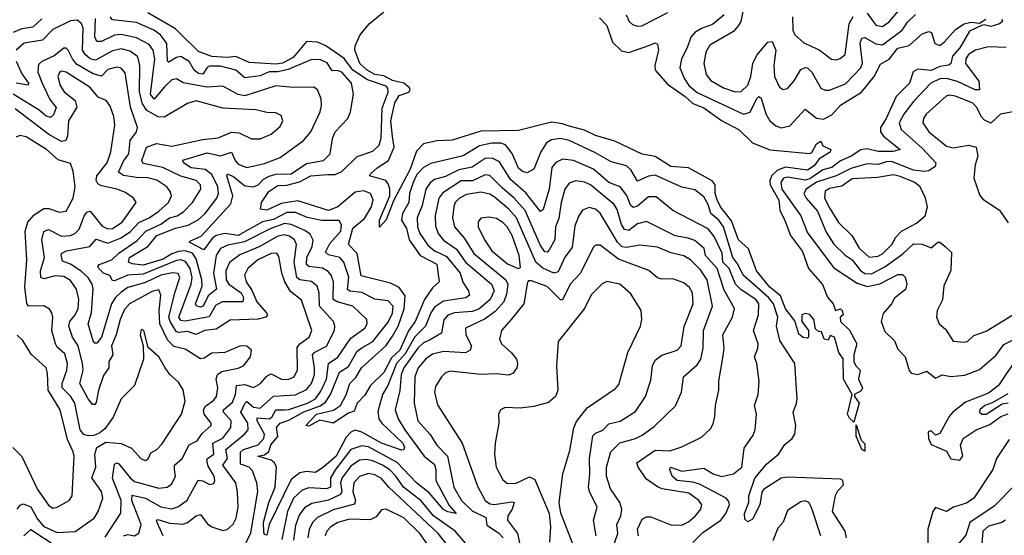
# Model space of a CAD drawing. Extents: x 1552033 to 1694788, y 811965 to 917215.
# Tile 525 of 632: x 1656295 to 1660757, y 895087 to 897423. Entities that reach past the tile are written whole.
import ezdxf

# ---------------------------------------------------------------- set-up
doc = ezdxf.new("R2010")
doc.units = 0

msp = doc.modelspace()

# ---------------------------------------------------------------- linework, layer by layer
at = {"layer": '0CON20XD'}
for points in [[(1660042.2, 895075), (1660035.2, 895105), (1659977.8, 895195), (1659992.5, 895267.5), (1660002.3, 895287.7), (1660028.1, 895315), (1660025.4, 895335), (1660015, 895341.8), (1659775, 895349.5), (1659745.6, 895345), (1659665.4, 895295), (1659657.6, 895282.4), (1659648.9, 895225), (1659615, 895160), (1659595, 895147.1), (1659580.4, 895160.4), (1659579.1, 895185), (1659599.2, 895235), (1659598.8, 895265), (1659626.2, 895345), (1659680, 895409.9), (1659733.2, 895455), (1659762.1, 895497.9), (1659795, 895525.9), (1659807.8, 895545), (1659811.9, 895585), (1659800.7, 895645), (1659815.3, 895684.7), (1659818.8, 895705), (1659807.7, 895865), (1659739.9, 895969.9), (1659724.5, 896035), (1659730.7, 896075), (1659710.9, 896135), (1659688.6, 896165), (1659573.7, 896265), (1659549.1, 896315), (1659526.8, 896345), (1659484.6, 896485), (1659463.4, 896515), (1659427.5, 896545), (1659415.4, 896585), (1659395, 896620.3), (1659355, 896651.8), (1659295, 896663.6), (1659175, 896718.9), (1659145, 896714.8), (1659095, 896691.1), (1659065, 896743.2), (1659045, 896761.2), (1658975, 896778.6), (1658901.3, 896821.3), (1658785, 896876), (1658745, 896884.3), (1658705, 896878.2), (1658682.9, 896865), (1658656.3, 896825), (1658625, 896745.6), (1658595, 896728.9), (1658573.5, 896735), (1658555, 896750.8), (1658526.3, 896816.3), (1658496.4, 896856.4), (1658475, 896863.5), (1658435, 896863.7), (1658378.8, 896851.2), (1658305, 896806.3), (1658157.9, 896772.1), (1658125, 896753.7), (1658095, 896721.1), (1658078, 896685), (1658061.9, 896635), (1658057.7, 896595), (1658030.2, 896545), (1658025.2, 896515), (1658047.2, 896477.2), (1658060.4, 896425), (1658109.8, 896355), (1658184.7, 896314.7), (1658195.3, 896235), (1658165, 896208.4), (1658129.9, 896155), (1658087.8, 896055), (1658056.2, 896013.8), (1658017, 895925), (1657979.2, 895890.8), (1657945.5, 895825), (1657884.3, 895765.7), (1657858.8, 895721.2), (1657824.6, 895685), (1657811.2, 895648.8), (1657785, 895640.5), (1657715, 895595.6), (1657655, 895607.9), (1657605, 895580.8), (1657592, 895585), (1657640, 895635), (1657716.8, 895653.2), (1657749.1, 895675), (1657775, 895723.8), (1657790.8, 895775), (1657817.8, 895802.2), (1657844.2, 895845), (1657954.7, 895945), (1657985, 895989.7), (1658010.3, 896035), (1658037.5, 896112.5), (1658041.7, 896171.7), (1658015, 896208.9), (1657975, 896228.9), (1657842.6, 896262.6), (1657825, 896364), (1657785.2, 896405), (1657805, 896478.7), (1657858.2, 896521.8), (1657889.6, 896575), (1657896.8, 896606.8), (1657885, 896635.3), (1657855, 896647.5), (1657815, 896641.8), (1657736.9, 896575), (1657695, 896558.8), (1657555, 896602.1), (1657480.2, 896589.8), (1657415, 896560), (1657386, 896565), (1657390, 896595), (1657423.3, 896645), (1657465, 896671.4), (1657505, 896672.7), (1657562.2, 896687.8), (1657615, 896716.2), (1657691.5, 896721.5), (1657725, 896721.7), (1657755, 896734.8), (1657825, 896803.5), (1657895, 896827.4), (1657923.3, 896855), (1657933, 896887), (1657937.2, 897022.8), (1657964.1, 897095), (1657962.8, 897112.8), (1657955, 897121.9), (1657870.6, 897150.6), (1657804.6, 897194.6), (1657765, 897246.5), (1657682.4, 897305), (1657645, 897321.5), (1657595, 897324.4), (1657535, 897251.5), (1657486.1, 897226.1), (1657455, 897222.1), (1657335, 897229.7), (1657275, 897256.3), (1657235, 897251.5), (1657165, 897256.6), (1657105, 897279.5), (1657025, 897356.8), (1657001, 897381), (1656875, 897453.9)], [(1658921.9, 897431.9), (1658955, 897397.3), (1658981.5, 897321.5), (1659022, 897282), (1659055.3, 897274.7), (1659145.6, 897305.6), (1659175, 897317.5), (1659185, 897312.5), (1659189.4, 897285), (1659173.4, 897215), (1659175.2, 897195), (1659230.9, 897130.9), (1659310.4, 897075), (1659345, 897043.2), (1659395, 897023.6), (1659475, 896966.4), (1659555, 896924.7), (1659615.8, 896865.8), (1659695, 896833.8), (1659875, 896817.1), (1659885, 896820.8), (1659905, 896860.9), (1659925, 896872.5), (1659935, 896851.9), (1659970, 896835), (1659967.4, 896822.6), (1659917.7, 896792.3), (1659895, 896760.9), (1659865, 896742), (1659765, 896755.2), (1659728.3, 896741.7), (1659702.6, 896717.4), (1659693.8, 896695), (1659695.6, 896675), (1659735.1, 896605), (1659740.1, 896560.1), (1659762.5, 896512.5), (1659788.4, 896445), (1659842.2, 896372.2), (1659869.3, 896295), (1659932.5, 896222.5), (1659955.5, 896165.5), (1659982, 896135), (1659992.5, 896105), (1660015, 896112.5), (1660022.5, 896105), (1660026.7, 896085), (1660012.5, 896075), (1660013.8, 896055), (1660056, 896016), (1660088, 895955), (1660074.5, 895905), (1660074.7, 895875), (1660084, 895854), (1660104, 895835), (1660096.7, 895795), (1660113.8, 895755), (1660108.3, 895741.7), (1660078.6, 895725), (1660078.6, 895715), (1660098.9, 895685), (1660075, 895600), (1660055, 895617.1), (1660046.8, 895635), (1660066.7, 895725), (1660027.7, 895795), (1660025.9, 895885.9), (1660006.5, 895915), (1659987.1, 895985), (1659967.5, 895992.5), (1659958.3, 895971.7), (1659940, 895975), (1659928.3, 896008.3), (1659915, 896010), (1659901.7, 896021.7), (1659893.8, 896065), (1659875, 896087.5), (1659855, 896092.5), (1659840, 896085), (1659840, 896055), (1659870, 896015), (1659870, 895985), (1659865, 895980), (1659845, 895983.3), (1659825, 895997.5), (1659808, 896058), (1659765, 896113.5), (1659741.9, 896171.9), (1659695, 896211.8), (1659633.2, 896285), (1659597.1, 896385), (1659552.7, 896425), (1659521.3, 896511.3), (1659471.2, 896575), (1659455, 896606.5), (1659446.7, 896635), (1659446.8, 896675), (1659433.3, 896693.3), (1659325, 896752.3), (1659245, 896758.3), (1659175, 896803.5), (1659115, 896814.1), (1658992.1, 896872.1), (1658905, 896898.3), (1658855, 896922.6), (1658785, 896941.1), (1658755, 896951.9), (1658705, 896958.3), (1658555, 896920.4), (1658385, 896918.5), (1658255, 896877.2), (1658185, 896874.7), (1658125, 896860.9), (1658092.6, 896827.4), (1658065, 896746.2), (1657988.3, 896601.7), (1657955, 896515.7), (1657925, 896482.5), (1657926.1, 896515), (1657971.6, 896625), (1657971.9, 896655), (1657966.8, 896676.8), (1657954.2, 896694.2), (1657880.8, 896715), (1657884.2, 896725), (1657915, 896752.2), (1657966.9, 896785), (1657991.3, 896845), (1657983.8, 896893.8), (1657977.3, 896965), (1657995, 897047.1), (1658015, 897078.9), (1658059.1, 897095), (1658064.2, 897105), (1658060.7, 897115), (1658035, 897136.1), (1657985, 897148), (1657945, 897168.3), (1657904.1, 897175), (1657869.4, 897195), (1657835.7, 897225), (1657813.6, 897285), (1657815.7, 897305), (1657837.8, 897355), (1657878.9, 897405), (1657945, 897458.2)], [(1659042.5, 897445), (1659056.2, 897415), (1659071.9, 897401.9), (1659095, 897393.2), (1659114.7, 897395.3), (1659232.1, 897455)], [(1659488, 897445), (1659435, 897400.7), (1659385, 897383.9), (1659354.2, 897365), (1659336.3, 897343.7), (1659319.7, 897295), (1659293.5, 897245), (1659287.1, 897205), (1659306.9, 897155), (1659326.9, 897125), (1659365, 897093.1), (1659575, 896995.2), (1659605.2, 897004.8), (1659635, 897066.4), (1659645, 897074.4), (1659655, 897067.1), (1659676.7, 896996.7), (1659695, 896964.4), (1659721.9, 896941.9), (1659745, 896932.9), (1659785, 896942.9), (1659855, 897017.5), (1659905, 896976.9), (1659937.3, 896972.7), (1659975, 896992.5), (1660015, 897036.4), (1660110, 897095), (1660167.3, 897165), (1660195, 897221.2), (1660235, 897244.1), (1660275, 897294.3), (1660325, 897306), (1660385, 897359.1), (1660415, 897369.4), (1660427.1, 897365), (1660442.5, 897315), (1660465, 897306.9), (1660485, 897320.6), (1660535, 897378.5), (1660575, 897404.5), (1660605, 897412.5), (1660645, 897407.8), (1660672.5, 897425)], [(1659574.8, 897475), (1659562.5, 897415), (1659551.5, 897395), (1659529.9, 897370.1), (1659422.4, 897307.6), (1659403.9, 897276.1), (1659395.2, 897225.2), (1659405.7, 897175), (1659427.4, 897147.4), (1659485, 897114), (1659536.9, 897096.9), (1659565, 897097.4), (1659595, 897126.9), (1659608.1, 897165), (1659616.7, 897225), (1659635, 897262.4), (1659685, 897321.8), (1659704.5, 897324.5), (1659721.1, 897285), (1659712.6, 897217.4), (1659715.6, 897165.6), (1659738.1, 897118.1), (1659755, 897107.5), (1659775, 897111.1), (1659805, 897146.2), (1659835, 897197.7), (1659855, 897207.1), (1659865, 897204.6), (1659885, 897184.6), (1659925, 897112.7), (1659945, 897103.8), (1659965, 897103.8), (1660037, 897133), (1660107.1, 897205), (1660113.9, 897226.1), (1660103.2, 897316.8), (1660111, 897339), (1660125, 897342.4), (1660175, 897313), (1660205, 897309.8), (1660293.7, 897375), (1660318, 897412), (1660355, 897446.4)], [(1660135, 897453.1), (1660175, 897398.8), (1660205, 897392.3), (1660235, 897412.7), (1660287.8, 897475)], [(1656395, 897426.6), (1656355, 897389.8), (1656305, 897381.1), (1656265.5, 897364.5)], [(1656945.9, 895085), (1656918.6, 895145), (1656915.6, 895155), (1656921.3, 895158.7), (1656975, 895142.3), (1657035, 895137.5), (1657055, 895144.8), (1657095, 895175.3), (1657115, 895180.8), (1657145, 895139.5), (1657165, 895125.4), (1657215, 895108.5), (1657235, 895113.3), (1657262.3, 895137.7), (1657275.7, 895164.3), (1657285.2, 895214.8), (1657281.8, 895281.8), (1657274.7, 895325), (1657214.8, 895405), (1657237.2, 895435), (1657229.3, 895475), (1657314.2, 895545), (1657330.5, 895565), (1657329.5, 895595), (1657296.7, 895645), (1657315, 895683.6), (1657325, 895692.5), (1657355, 895668.1), (1657385, 895663.1), (1657445, 895717.9), (1657545, 895723.2), (1657595, 895747), (1657617.6, 895775), (1657630.2, 895815), (1657631.3, 895845), (1657621.3, 895905), (1657632.8, 895917.2), (1657685.9, 895944.1), (1657721.2, 896015), (1657723.3, 896035), (1657716.6, 896055), (1657653.8, 896125), (1657652.3, 896185), (1657643.3, 896215), (1657616.7, 896236.7), (1657565, 896243.8), (1657550.7, 896255), (1657538.9, 896325), (1657549.3, 896405), (1657540.2, 896425), (1657518.2, 896441.8), (1657495, 896447.9), (1657465, 896442.9), (1657383.3, 896395), (1657292.4, 896357.6), (1657245, 896323.2), (1657229.5, 896285), (1657230.7, 896245), (1657243.1, 896225), (1657298.1, 896185), (1657308.8, 896165), (1657305.8, 896144.2), (1657211.8, 896145), (1657182.4, 896127.6), (1657153.9, 896076.1), (1657045, 896056.9), (1657025, 896060.7), (1657016.9, 896075), (1657072, 896225), (1657076.2, 896255), (1657067.7, 896295), (1657046.9, 896326.9), (1657025, 896334.4), (1657005, 896332.3), (1656855, 896270.4), (1656785, 896264.9), (1656725, 896240), (1656715, 896240.8), (1656703.7, 896263.7), (1656674.7, 896275), (1656653.2, 896295), (1656649.2, 896305), (1656655.8, 896314.2), (1656685, 896323.8), (1656714, 896336), (1656744.2, 896365.8), (1656827, 896423), (1656866.1, 896465), (1656935, 896496.2), (1656973.6, 896525), (1657008.5, 896535), (1657038, 896552), (1657077.8, 896595), (1657115.2, 896654.8), (1657114.7, 896675), (1657094.5, 896694.5), (1657025, 896713.7), (1656943.2, 896753.2), (1656855, 896770.8), (1656848.9, 896785), (1656870, 896845), (1656915, 896862.3), (1656985, 896850.4), (1657125, 896880.2), (1657195, 896888.4), (1657255, 896913.7), (1657290, 896910), (1657345, 896883.6), (1657385, 896882.9), (1657435, 896904.6), (1657475, 896938.6), (1657487.3, 896965), (1657479.3, 896989.3), (1657455, 897000.8), (1657415, 897001.9), (1657365, 897014.6), (1657215, 897021.8), (1657095, 897055.2), (1657055, 897043.1), (1656949, 896981), (1656922.2, 896982.2), (1656871.5, 897011.5), (1656852, 897042), (1656837.7, 897095), (1656839.4, 897215), (1656829.7, 897255), (1656795, 897280.4), (1656755, 897290.5), (1656715, 897281.8), (1656645, 897242.9), (1656635, 897239.8), (1656615, 897245.9), (1656591.3, 897265), (1656579.7, 897285), (1656582.1, 897385), (1656575, 897405.4), (1656555, 897421.2), (1656525, 897417.6), (1656445, 897378), (1656399.1, 897330.9), (1656315, 897316), (1656278.3, 897285)], [(1657307, 895025), (1657342.2, 895097.8), (1657373.4, 895285), (1657369.8, 895325), (1657349.4, 895379.4), (1657334.8, 895394.8), (1657295, 895408.9), (1657296.3, 895463.7), (1657309.1, 895475), (1657375, 895496), (1657400.6, 895525), (1657404.2, 895545), (1657371.1, 895605), (1657371.6, 895618.4), (1657425, 895615.1), (1657437.3, 895622.7), (1657455, 895655.8), (1657495, 895655.8), (1657515, 895656.1), (1657599.7, 895685), (1657634.9, 895705.1), (1657659.5, 895740.5), (1657684.9, 895795), (1657694.4, 895865.6), (1657736.5, 895893.5), (1657795, 895979.5), (1657859.3, 896025), (1657870, 896045), (1657867.8, 896065), (1657805, 896125.6), (1657733.3, 896145), (1657715.8, 896155), (1657717.2, 896235), (1657706.7, 896265), (1657692.7, 896282.7), (1657666.9, 896296.9), (1657605.2, 896305.2), (1657595, 896313.8), (1657596.7, 896345), (1657619.8, 896395), (1657624.4, 896424.4), (1657611.3, 896451.3), (1657587.8, 896467.8), (1657525, 896494.6), (1657495, 896499.1), (1657430.5, 896475), (1657313.7, 896416.3), (1657238.3, 896401.7), (1657205, 896386.5), (1657185.8, 896354.2), (1657173, 896275), (1657187.3, 896202.7), (1657148.6, 896171.4), (1657126.5, 896125), (1657115, 896121.2), (1657096.7, 896125), (1657092.1, 896135), (1657121.4, 896215), (1657120.8, 896245), (1657095, 896339.7), (1657078.2, 896365), (1657045, 896376.3), (1657015, 896372.2), (1656985, 896362.4), (1656945, 896338.5), (1656855, 896311.4), (1656805, 896317.3), (1656787.9, 896325), (1656792.1, 896345), (1656875, 896395.2), (1656916.3, 896445), (1657001.7, 896478.3), (1657058.4, 896491.6), (1657104.4, 896515.6), (1657135, 896544.7), (1657188.7, 896615), (1657195.9, 896635), (1657193.3, 896665), (1657165, 896721.6), (1657135, 896743.8), (1657071.9, 896751.9), (1657037.5, 896775), (1657033.9, 896786.1), (1657145, 896819.5), (1657205, 896806.7), (1657255, 896822.3), (1657271, 896785), (1657285, 896768.2), (1657325, 896753.7), (1657405, 896771.2), (1657475, 896798.4), (1657581.5, 896875), (1657615, 896914.5), (1657655.9, 897005), (1657662.7, 897035), (1657661.2, 897065), (1657645, 897105.8), (1657627.4, 897117.4), (1657535, 897115.8), (1657455, 897122.7), (1657315, 897078), (1657284.6, 897084.6), (1657215, 897121.2), (1657145, 897117.8), (1657036.3, 897136.3), (1657005, 897154.5), (1656985, 897150), (1656950.5, 897119.5), (1656905, 897063.3), (1656888.3, 897085), (1656907.6, 897245), (1656900, 897285), (1656881, 897311), (1656825, 897341.5), (1656755, 897356), (1656725, 897352.3), (1656665, 897324.8), (1656645, 897324.7), (1656636.1, 897346.1), (1656638.6, 897428.6)], [(1659529.4, 895365), (1659567.9, 895395), (1659578.6, 895481.4), (1659619.4, 895540.6), (1659628.1, 895565), (1659633.3, 895635), (1659625.5, 895675), (1659640.9, 895725), (1659645.5, 895785), (1659635.5, 895865), (1659625.4, 895895), (1659640.4, 895935), (1659640.9, 895955), (1659620.4, 896015), (1659643.6, 896085), (1659644.1, 896135), (1659630.4, 896155), (1659565, 896199.3), (1659538, 896225), (1659510.1, 896295), (1659481.5, 896325), (1659477.6, 896365), (1659441.4, 896441.4), (1659415, 896475.2), (1659255, 896558.9), (1659179.7, 896619.7), (1659145, 896620.7), (1659095, 896578.4), (1659075, 896572.4), (1659063.1, 896583.1), (1659046, 896626), (1659015.5, 896665.5), (1658965, 896685.2), (1658895, 896746), (1658805, 896784.8), (1658755, 896790.5), (1658725, 896776.5), (1658706.8, 896753.2), (1658694.3, 896655.7), (1658666.6, 896563.4), (1658655, 896554.6), (1658588.8, 896638.8), (1658519.7, 896699.7), (1658469.3, 896779.3), (1658436.1, 896796.1), (1658405, 896793.9), (1658344.9, 896755.1), (1658285, 896743), (1658225, 896712.6), (1658175, 896698.4), (1658155, 896684.2), (1658135.9, 896655), (1658118.7, 896581.3), (1658096.7, 896525), (1658097.2, 896485), (1658108, 896455), (1658145, 896401), (1658174.7, 896375), (1658199.5, 896365), (1658229.8, 896349.8), (1658290.8, 896275), (1658303.1, 896233.1), (1658328.5, 896195), (1658332.7, 896175), (1658316.8, 896163.2), (1658215, 896148.4), (1658175, 896119.8), (1658158.6, 896095), (1658134.2, 896035), (1658085, 895985.8), (1658041.5, 895908.5), (1658003.1, 895865), (1657963.8, 895766.2), (1657939.5, 895725), (1657917.8, 895647.8), (1657922.8, 895615), (1657935.5, 895595), (1658030.8, 895505), (1658038.9, 895485), (1658035.5, 895474.5), (1658025, 895472.7), (1657935, 895503.6), (1657845, 895554.6), (1657815, 895563.2), (1657795, 895554.8), (1657775, 895531), (1657729.5, 895445), (1657673.5, 895396.5), (1657635, 895371.1), (1657595, 895376.5), (1657565, 895370), (1657525, 895339.5), (1657426.1, 895135), (1657415, 895087.5), (1657405, 895090.8), (1657401.6, 895101.6), (1657400.3, 895145), (1657424.4, 895235), (1657452.7, 895305), (1657458.7, 895395), (1657449.6, 895415), (1657435, 895426.6), (1657374.6, 895445), (1657405, 895451.4), (1657423.6, 895466.4), (1657433.7, 895496.3), (1657465.5, 895535), (1657458.4, 895575), (1657475.7, 895595), (1657515, 895608.6), (1657583.3, 895646.7), (1657656.6, 895673.4), (1657680.1, 895689.9), (1657703.8, 895725), (1657744.5, 895825.5), (1657785, 895851.7), (1657825, 895920.8), (1657845, 895935.5), (1657895, 895964.8), (1657965, 896052.4), (1657985, 896093.5), (1657987.3, 896125), (1657965, 896149), (1657905, 896157.3), (1657845, 896187), (1657793.2, 896193.2), (1657781, 896201), (1657786.2, 896256.2), (1657764.2, 896324.2), (1657745, 896345.7), (1657695, 896357.6), (1657680.1, 896370.1), (1657700.4, 896409.6), (1657750.3, 896465), (1657753.7, 896493.7), (1657742.6, 896512.6), (1657663.4, 896513.4), (1657597.2, 896527.2), (1657545, 896549.5), (1657505, 896549.8), (1657445, 896517.7), (1657395, 896507.3), (1657285, 896445.8), (1657225, 896453.8), (1657185, 896444.5), (1657167.8, 896432.2), (1657129, 896381), (1657066.4, 896413.6), (1657062.5, 896415), (1657068.3, 896421.7), (1657117.3, 896442.7), (1657251.8, 896588.2), (1657261, 896625), (1657233.9, 896715), (1657236, 896724), (1657265, 896710.9), (1657315, 896670.2), (1657355, 896666), (1657375, 896674.4), (1657399.8, 896700.2), (1657425.6, 896714.4), (1657455, 896722.7), (1657524.6, 896725.4), (1657595, 896771.6), (1657671.1, 896785), (1657701.5, 896815), (1657713.2, 896885), (1657724.1, 896915), (1657782.5, 896975), (1657794.6, 897005), (1657806.9, 897085), (1657799.3, 897135), (1657754.1, 897185), (1657735, 897193.3), (1657711.6, 897191.6), (1657687.9, 897227.9), (1657655, 897242.5), (1657615, 897241.1), (1657512, 897198), (1657465, 897186.4), (1657425, 897186.5), (1657385, 897169.4), (1657315, 897160), (1657275, 897194.3), (1657205, 897212.9), (1657155, 897212.3), (1657143.8, 897206.2), (1657125, 897176.8), (1657105, 897179.9), (1657085.5, 897195), (1657063.6, 897233.6), (1657025, 897256), (1657005, 897251.3), (1656971.1, 897231.1), (1656964.8, 897234.8), (1656962.1, 897315), (1656932.4, 897355), (1656902.8, 897375), (1656825, 897410.3), (1656715, 897422.5), (1656705.7, 897435.7)], [(1659796.6, 897436.6), (1659798.2, 897375), (1659807.5, 897355), (1659848.6, 897318.6), (1659917.2, 897287.2), (1659974.1, 897244.1), (1659995, 897240.9), (1660013.5, 897246.5), (1660035.2, 897264.8), (1660053.2, 897405), (1660071.7, 897438.3)], [(1660746.2, 897425), (1660748.6, 897415), (1660735, 897403.8), (1660695, 897391.6), (1660665, 897399.6), (1660652.9, 897397.1), (1660599.2, 897370.8), (1660555, 897295.7), (1660522.5, 897257.5), (1660514.8, 897225.2), (1660505, 897217.1), (1660465, 897211.2), (1660425, 897192.8), (1660365, 897199.4), (1660343.3, 897186.7), (1660327.3, 897135), (1660266.6, 897075), (1660220.9, 896975), (1660196, 896935), (1660195.7, 896915), (1660209, 896895), (1660284.4, 896835), (1660253.9, 896826.1), (1660185, 896826.2), (1660135, 896837.4), (1660106.9, 896833.1), (1660063.5, 896805), (1660015, 896783.4), (1659975, 896753.9), (1659935, 896742.1), (1659875, 896702.3), (1659855, 896696.4), (1659828.8, 896701.2)], [(1657005, 896009.4), (1656976.5, 896055), (1656971.4, 896075), (1656997.4, 896185), (1657021, 896255), (1657012.5, 896272.5), (1656986.8, 896276.8), (1656935, 896265.6), (1656865, 896231.7), (1656785, 896210.2), (1656755, 896189.2), (1656727.5, 896162.5), (1656710.6, 896135), (1656665, 895984.1), (1656645, 895958.1), (1656635, 895957.1), (1656628.3, 895968.3), (1656605.8, 896045), (1656620.2, 896095), (1656627.3, 896205), (1656623.8, 896225), (1656605.3, 896255.3), (1656574.1, 896284.1), (1656525, 896314.8), (1656489, 896329), (1656482.6, 896357.4), (1656486.4, 896365), (1656507.8, 896375), (1656613.5, 896395), (1656641.3, 896428.7), (1656695, 896410.9), (1656755, 896435.4), (1656796.5, 896463.5), (1656835, 896504), (1656881.9, 896525), (1656926.2, 896555), (1656969.3, 896595), (1656982.2, 896625), (1656977.3, 896645), (1656962, 896665), (1656916.4, 896696.4), (1656875, 896707.2), (1656825, 896707.7), (1656765, 896717.7), (1656742.1, 896732.1), (1656765, 896781.4), (1656788.9, 896815), (1656795.5, 896875), (1656824.2, 896915), (1656829.2, 896935), (1656797.3, 897027.3), (1656772.9, 897182.9), (1656755, 897203.4), (1656735, 897208.1), (1656695, 897197.1), (1656665, 897167.4), (1656627.5, 897177.5), (1656551.9, 897221.9), (1656533.8, 897245), (1656515, 897285.5), (1656505, 897294.6), (1656495, 897293.9), (1656450.5, 897259.5), (1656396, 897234), (1656380.1, 897219.9), (1656377.5, 897185), (1656397.1, 897135), (1656432.2, 897062.2), (1656460, 897025), (1656447.7, 896992.3), (1656435, 896980.6), (1656415, 896985.2), (1656382.5, 897012.5), (1656265.7, 897085)], [(1660765, 897297.3), (1660685, 897300.8), (1660625.7, 897285), (1660595, 897265.3), (1660581.9, 897245), (1660581.1, 897225), (1660642, 897145), (1660644.5, 897105.5), (1660625, 897105.3), (1660545, 897143), (1660495, 897157), (1660464.4, 897155), (1660423.8, 897135), (1660345, 897053.1), (1660301.2, 896995), (1660280.6, 896955), (1660288.7, 896925), (1660385, 896841), (1660446.9, 896775), (1660442.8, 896757.2), (1660415, 896738.8), (1660395, 896734.7), (1660345, 896741), (1660245, 896780.1), (1660221, 896779), (1660185, 896766.9), (1660135, 896769.8), (1660061, 896749), (1659995, 896715.1), (1659905, 896686.3), (1659858.2, 896655), (1659848.9, 896635), (1659858.9, 896615), (1659910.6, 896555), (1659950.2, 896460.2), (1659985, 896406.7), (1660035, 896356.7), (1660068.1, 896335), (1660105, 896286.4), (1660125, 896273.6), (1660155, 896272.2), (1660215, 896303.4), (1660297.6, 896362.4), (1660345, 896407.3), (1660385, 896405.3), (1660425, 896388.9), (1660455, 896415.5), (1660465, 896415.6), (1660489.2, 896395), (1660518.1, 896368.1), (1660513.8, 896286.2), (1660482.8, 896217.2), (1660476.6, 896153.4), (1660452.5, 896105), (1660450, 896075), (1660461.2, 896045), (1660490.3, 896020.3), (1660525, 895966.7), (1660575, 895962), (1660590, 895965), (1660618.1, 895991.9), (1660675, 896011.2), (1660795, 896086.4)], [(1656278.8, 897235), (1656305, 897177.5), (1656334.6, 897135), (1656333.1, 897126.9), (1656278.4, 897135)], [(1656682.4, 895077.6), (1656752.8, 895187.2), (1656754.2, 895245), (1656716.3, 895345), (1656725, 895408.9), (1656735, 895414.5), (1656745, 895410.9), (1656795, 895347.1), (1656815, 895330.2), (1656925, 895300.7), (1656964, 895305), (1656985, 895320), (1657001.1, 895355), (1656996.4, 895386.4), (1656996.9, 895405), (1657030.8, 895435), (1657063.7, 895496.3), (1657099.6, 895515), (1657121.6, 895548.4), (1657163.1, 895585), (1657163.1, 895595), (1657131.2, 895635), (1657128.3, 895655), (1657137.7, 895672.3), (1657175, 895699.4), (1657186.8, 895715), (1657192.9, 895755), (1657185.3, 895795), (1657192, 895815), (1657211.4, 895828.6), (1657285.7, 895844.3), (1657308.5, 895855), (1657340.8, 895895), (1657345.8, 895925), (1657325, 895943.1), (1657295, 895945.4), (1657225, 895914.5), (1657165, 895911.5), (1657130.4, 895889.6), (1657115, 895886.5), (1657045, 895929.5), (1656992.9, 895942.8), (1656965, 895971.9), (1656930.7, 896045), (1656927, 896105), (1656934.8, 896175), (1656925, 896199.2), (1656895, 896191.6), (1656792.4, 896135), (1656770, 896110), (1656750.4, 896065), (1656732.3, 895995), (1656711.7, 895945), (1656717.1, 895905), (1656699.6, 895875), (1656698.5, 895845), (1656675, 895810.9), (1656652.3, 895745), (1656641.9, 895688.1), (1656635, 895678.9), (1656625, 895680), (1656605, 895704.7), (1656567.4, 895775), (1656582.2, 895835), (1656580.1, 895865), (1656560.3, 895945), (1656534.1, 895985), (1656517, 896035), (1656522.1, 896055), (1656546.3, 896085), (1656559.6, 896115), (1656563.6, 896155), (1656552.1, 896202.1), (1656525, 896240.7), (1656495, 896258.7), (1656455, 896262.9), (1656405, 896249), (1656390.3, 896255), (1656388.7, 896285), (1656406.8, 896345), (1656396, 896425), (1656405, 896463.3), (1656425, 896472.2), (1656485, 896442.4), (1656525, 896445.2), (1656545.1, 896454.9), (1656565, 896474.6), (1656587.4, 896532.6), (1656599, 896551), (1656615, 896555.9), (1656668.2, 896488.2), (1656695, 896474.8), (1656715, 896477.1), (1656759.5, 896505), (1656823.1, 896595), (1656811.4, 896615), (1656775, 896640), (1656735.5, 896655.5), (1656665, 896669.6), (1656649.5, 896679.5), (1656640.8, 896695), (1656644.7, 896715), (1656691.7, 896775), (1656708, 896825), (1656726.7, 896945), (1656722.1, 896985), (1656705, 897031.4), (1656687.1, 897057.1), (1656651.3, 897071.3), (1656615, 897115.3), (1656505, 897185.7), (1656485, 897190.4), (1656475, 897184.4), (1656467.2, 897165), (1656478.3, 897125), (1656495.8, 897095.8), (1656546.9, 897056.9), (1656553.3, 897026.7), (1656516.1, 896965), (1656511.3, 896895), (1656503.6, 896876.4), (1656485, 896870.7), (1656427.5, 896902.5), (1656275, 897019.2)], [(1660819.3, 897010.7), (1660740, 896995), (1660695, 896953.5), (1660667.2, 896967.2), (1660651.4, 896985), (1660632.8, 897025), (1660614.2, 897044.2), (1660535, 897076.2), (1660509, 897081), (1660494, 897076), (1660402.6, 896995), (1660390, 896975), (1660387.1, 896955), (1660414.8, 896914.8), (1660495, 896849.7), (1660525, 896842.9), (1660595, 896854.7), (1660628.9, 896845), (1660636.9, 896805), (1660624.7, 896764.7), (1660618.8, 896705), (1660646.5, 896626.5), (1660659.5, 896609.5), (1660735, 896559.4), (1660775, 896502.7)], [(1656283.2, 895205), (1656296.7, 895223.2), (1656310, 895230), (1656345.5, 895215.5), (1656375, 895159.3), (1656405, 895127.1), (1656465, 895099.8), (1656546.2, 895103.8), (1656632, 895165), (1656650, 895195), (1656671.3, 895255), (1656665.3, 895285), (1656622.6, 895347.4), (1656640.5, 895395), (1656636, 895455), (1656645.2, 895484.8), (1656685, 895508.1), (1656755, 895502.9), (1656801.6, 895481.6), (1656845, 895433.3), (1656865, 895425.6), (1656876.6, 895433.4), (1656890, 895460), (1656916.4, 895475), (1656939.7, 895500.3), (1657028.8, 895635), (1657044.6, 895695), (1657035.3, 895745.3), (1657015, 895781.4), (1656975.7, 895815.7), (1656954.4, 895845.6), (1656926.1, 895895), (1656877.8, 895937.8), (1656856.9, 896015), (1656845, 896020), (1656841.1, 895995), (1656854.3, 895945), (1656855.6, 895885), (1656815.7, 895765), (1656755, 895705.8), (1656717.9, 895622.1), (1656681.2, 895568.8), (1656658.8, 895551.2), (1656630.3, 895539.7), (1656605, 895537.6), (1656585, 895544), (1656569.2, 895565), (1656545.5, 895685), (1656526, 895715), (1656487.7, 895755), (1656487.1, 895775), (1656508.5, 895835), (1656511, 895865), (1656499.4, 895909.4), (1656465, 895940), (1656457.1, 895955), (1656441.1, 896015), (1656445.4, 896075.4), (1656441.1, 896095), (1656430.8, 896110.8), (1656405, 896126.7), (1656335, 896125.4), (1656327, 896137), (1656318.7, 896211.4), (1656327.8, 896335), (1656320, 896465), (1656332.1, 896505), (1656361.2, 896538.8), (1656405, 896568), (1656427.4, 896567.4), (1656475, 896550.7), (1656505, 896555.5), (1656536.9, 896615), (1656545.8, 896665), (1656537.2, 896737.2), (1656525, 896770.8), (1656468.7, 896788.6), (1656416.5, 896835), (1656325, 896891.8), (1656295, 896899.1), (1656278.7, 896891.3)], [(1659099.4, 895085), (1659094.8, 895115), (1659115, 895159.5), (1659135, 895170.9), (1659155, 895171.1), (1659245, 895134.6), (1659295, 895132.4), (1659325, 895147.6), (1659356.8, 895175), (1659382.1, 895205), (1659386.2, 895225), (1659372.9, 895245), (1659327.6, 895277.6), (1659207, 895297), (1659185.9, 895305.9), (1659135, 895341.4), (1659096.9, 895395), (1659091.2, 895415), (1659175, 895471.9), (1659240.9, 895469.1), (1659295, 895487.5), (1659385, 895531.9), (1659425, 895568.6), (1659438.1, 895591.9), (1659445.4, 895625), (1659447.7, 895675), (1659463.6, 895745), (1659463.8, 895785), (1659480.7, 895890.7), (1659487.1, 895935), (1659481.8, 895995), (1659525.3, 896075), (1659533.6, 896115), (1659487.8, 896197.8), (1659455.6, 896295), (1659402.7, 896355), (1659396.2, 896386.2), (1659355, 896422.5), (1659323.9, 896433.9), (1659265, 896443.5), (1659135, 896509.2), (1659095, 896498.6), (1659055, 896467.8), (1659035, 896472.3), (1659021.6, 896495), (1659003.1, 896563.1), (1658988.6, 896585), (1658881.1, 896675), (1658855, 896687), (1658815, 896693.2), (1658785, 896683.1), (1658765.3, 896655), (1658748.4, 896595), (1658737.8, 896522.2), (1658723.3, 896485), (1658720.6, 896425), (1658695, 896380.8), (1658685, 896369.6), (1658675, 896370.9), (1658655, 896399.6), (1658585, 896559.1), (1658535.9, 896615), (1658480.6, 896660.6), (1658425, 896717.8), (1658405, 896720.4), (1658346.4, 896693.6), (1658295, 896693.3), (1658212, 896638), (1658194.4, 896615), (1658177.8, 896535), (1658179.3, 896489.3), (1658191, 896455), (1658215, 896423.9), (1658275, 896383.7), (1658315.9, 896325), (1658433, 896225), (1658445.4, 896195), (1658427.1, 896155), (1658375, 896111.1), (1658345, 896101), (1658265.7, 896094.3), (1658235, 896084.3), (1658217, 896063), (1658206.9, 896003.1), (1658155, 895973), (1658125, 895958.3), (1658098.6, 895935), (1658035.1, 895845), (1658024.2, 895815), (1658017.8, 895742.2), (1657995.8, 895655), (1658010.3, 895615), (1658039.8, 895565), (1658127.2, 895445), (1658175, 895406.9), (1658181.3, 895385), (1658181.2, 895335), (1658241.1, 895221.1), (1658273.3, 895185), (1658235, 895192.8), (1658215, 895204.4), (1658149.8, 895279.8), (1658092.8, 895325), (1658005, 895417), (1657875, 895487.5), (1657845, 895492.5), (1657795, 895476.2), (1657725.4, 895384.6), (1657703.1, 895346.9), (1657703.7, 895305), (1657685, 895296.8), (1657605, 895301.3), (1657575, 895291.3), (1657535.1, 895254.9), (1657508.4, 895195), (1657482.7, 895067.3)], [(1659828.8, 896701.2), (1659775, 896710), (1659756.2, 896705), (1659743.8, 896685), (1659749.1, 896655), (1659835.3, 896535), (1659865, 896456.7), (1659985, 896299), (1660089.6, 896229.6), (1660135, 896214.3), (1660193.2, 896226.8), (1660275, 896268.6), (1660295, 896268.9), (1660307, 896257), (1660315.2, 896225), (1660309.1, 896200.9), (1660258.5, 896161.5), (1660245.3, 896135), (1660207.5, 896092.5), (1660198.3, 896055), (1660215, 896009.8), (1660258.5, 895968.5), (1660275, 895930.4), (1660307.1, 895895), (1660325, 895833.5), (1660335, 895822), (1660364.6, 895815.4), (1660405, 895830.5), (1660445, 895799.2), (1660475, 895814.3), (1660515, 895806.2), (1660577.8, 895812.2), (1660645, 895838.5), (1660718, 895902), (1660755, 895951.7), (1660825, 895988.2)], [(1660145, 896347.7), (1660185, 896351.6), (1660206.6, 896363.4), (1660247, 896405), (1660265, 896437.1), (1660290.8, 896465), (1660358.9, 896501.1), (1660397.7, 896535), (1660408.5, 896575), (1660399.2, 896615), (1660375.6, 896665), (1660350.6, 896685), (1660285, 896713.1), (1660255, 896719.4), (1660182, 896708), (1660068, 896702), (1660020.7, 896669.3), (1659965, 896657.5), (1659945, 896645.7), (1659941.5, 896615), (1659965, 896570.8), (1660005, 896504.7), (1660066.4, 896445), (1660098.4, 896388.4), (1660145, 896347.7)], [(1658981.7, 895025), (1659005.8, 895095), (1659000.8, 895135), (1659018.6, 895175), (1659022.9, 895205), (1659014.2, 895235), (1658972.8, 895297.2), (1658954.1, 895355), (1658954.2, 895395), (1658974.4, 895465.6), (1659014.1, 895505.9), (1659085, 895525.2), (1659115, 895540), (1659169.9, 895580.1), (1659267.1, 895672.9), (1659294.7, 895735.3), (1659303.1, 895805), (1659365, 895858.5), (1659381.2, 895885), (1659392.5, 895935), (1659393.4, 896015), (1659433.8, 896125), (1659410.6, 896245), (1659380.1, 896290.1), (1659335, 896335.7), (1659305, 896353.5), (1659245, 896367.3), (1659185, 896391.7), (1659105, 896401), (1659045, 896391.1), (1659025, 896394.5), (1659004.7, 896414.7), (1658948, 896508), (1658925, 896546.1), (1658904.4, 896565), (1658875, 896572.5), (1658845, 896560), (1658828, 896535), (1658810.5, 896489.5), (1658798.4, 896391.6), (1658765, 896347.3), (1658735, 896280.7), (1658715, 896274.5), (1658665, 896297.4), (1658633.9, 896323.9), (1658546.1, 896525), (1658511.6, 896565), (1658445, 896620.4), (1658425, 896632.6), (1658385, 896642), (1658319.4, 896630.6), (1658287.7, 896615), (1658269.1, 896595), (1658262.1, 896575), (1658255.8, 896525), (1658264.7, 896485), (1658310.9, 896430.9), (1658353, 896363), (1658497.7, 896245), (1658507.4, 896225), (1658501.3, 896178.7), (1658488.5, 896145), (1658449, 896101), (1658405, 896067.9), (1658315.5, 896025), (1658316, 895995), (1658342.3, 895945), (1658335.6, 895925), (1658315, 895913.8), (1658215, 895920.3), (1658165, 895908.1), (1658135, 895887.1), (1658100.3, 895845), (1658085.7, 895805), (1658082.3, 895685), (1658099.5, 895605), (1658155, 895543.2), (1658185.9, 895495.9), (1658234.3, 895445), (1658262.9, 895305), (1658297.6, 895245), (1658345, 895197.8), (1658407.9, 895167.9), (1658412.3, 895132.3), (1658465, 895097.9), (1658485.2, 895075)], [(1658554.2, 896295.8), (1658565, 896300), (1658558.5, 896355), (1658527, 896445), (1658503.3, 896485), (1658485, 896504.7), (1658455, 896522.2), (1658421.1, 896528.9), (1658385, 896524.4), (1658372.5, 896507.5), (1658373.2, 896485), (1658402, 896425), (1658434.7, 896375), (1658505, 896316.8), (1658554.2, 896295.8)], [(1658907.9, 895085), (1658894.7, 895155), (1658912.2, 895215), (1658876.6, 895285), (1658872.2, 895305), (1658878.9, 895365), (1658877, 895435), (1658892.4, 895537.6), (1658905, 895550.2), (1658936.8, 895563.2), (1658965, 895592.3), (1659015.6, 895604.4), (1659085, 895647.9), (1659131.1, 895715), (1659155, 895790), (1659162.3, 895855), (1659175, 895880), (1659205, 895903.1), (1659275, 895926.1), (1659291.8, 895945), (1659306.6, 896033.4), (1659346.1, 896135), (1659344.2, 896185), (1659330.3, 896210.3), (1659305, 896231.2), (1659255, 896249.3), (1659205, 896247.5), (1659185, 896252.9), (1659145.9, 896285.9), (1659008.4, 896338.4), (1658925, 896401.3), (1658905, 896401.2), (1658895, 896392.2), (1658835, 896272.7), (1658788.9, 896225), (1658755, 896153.8), (1658745, 896153.9), (1658685, 896214.1), (1658615, 896239.5), (1658600.9, 896239.1), (1658595.7, 896234.3), (1658579.1, 896135), (1658521.8, 896065), (1658477.7, 896015), (1658468.5, 895975), (1658477.8, 895955), (1658524.3, 895914.3), (1658546.4, 895885), (1658551.2, 895865), (1658547.3, 895845), (1658529.5, 895820.5), (1658508.2, 895811.8), (1658455, 895819), (1658385, 895815.2), (1658245, 895830.9), (1658225, 895822.9), (1658205.8, 895804.2), (1658178.7, 895761.3), (1658174.1, 895735), (1658188.3, 895678.3), (1658300.3, 895505), (1658369.1, 895309.1), (1658404.1, 895245), (1658425, 895230), (1658445, 895225.6), (1658525, 895239), (1658535.2, 895235.2), (1658527.4, 895205), (1658506.7, 895175), (1658505.8, 895155), (1658551.3, 895095), (1658565.9, 895025)], [(1656765, 895084), (1656785, 895090), (1656815.2, 895084.8), (1656835, 895096.4), (1656846.1, 895135), (1656802.8, 895245), (1656805, 895268.9), (1656865, 895254.3), (1656935, 895215.5), (1656985, 895206.5), (1657015, 895217.5), (1657054.5, 895245.5), (1657103.7, 895336.4), (1657125, 895333.1), (1657155, 895316.5), (1657175, 895320.8), (1657179.3, 895335), (1657175.7, 895355), (1657149.6, 895399.6), (1657143.3, 895426.7), (1657145.4, 895435), (1657174.2, 895455), (1657170, 895505), (1657215, 895526.3), (1657251.9, 895575), (1657252.8, 895605), (1657218.3, 895645), (1657218.8, 895655), (1657259.9, 895690.1), (1657272.2, 895725), (1657276.8, 895765), (1657315, 895770.3), (1657355, 895756.9), (1657385.9, 895775), (1657415, 895807.7), (1657435, 895818.5), (1657485, 895792.5), (1657515, 895794.8), (1657539.2, 895805), (1657553.8, 895836.2), (1657553, 895937), (1657565, 895953.6), (1657606.7, 895985), (1657619.5, 896015), (1657572.7, 896152.7), (1657522.1, 896192.1), (1657497.2, 896235), (1657483.5, 896275), (1657469.9, 896349.9), (1657460, 896365), (1657435, 896364.3), (1657373.6, 896335), (1657328.6, 896295), (1657313.8, 896265), (1657322, 896235), (1657347.5, 896197.5), (1657369.7, 896145), (1657414, 896095), (1657417.4, 896085), (1657410.4, 896075), (1657375, 896066.1), (1657248.7, 896061.3), (1657185, 896020.5), (1657132.9, 896015), (1657095, 895997), (1657055, 896009.7), (1657015.2, 896005.2), (1657005, 896009.4)], [(1658806.7, 895036.7), (1658747.6, 895187.6), (1658739.2, 895235), (1658756.5, 895365), (1658788.5, 895471.5), (1658806.5, 895573.5), (1658817.7, 895602.3), (1658866.4, 895663.6), (1658995, 895752.7), (1659010.6, 895769.4), (1659050.3, 895915), (1659107.7, 896035), (1659114.6, 896065), (1659111.5, 896105), (1659065, 896180.9), (1659015, 896225.4), (1658955, 896236.2), (1658935, 896226.9), (1658885, 896176.7), (1658854.8, 896115.2), (1658735.8, 895965), (1658727.1, 895855), (1658733.1, 895745), (1658723.6, 895716.4), (1658691.7, 895688.3), (1658625, 895670.5), (1658562.6, 895662.6), (1658494.3, 895665.7), (1658473.3, 895655), (1658464.2, 895635.8), (1658465.7, 895595), (1658449.1, 895505), (1658446.2, 895455), (1658454.7, 895395), (1658485, 895337.8), (1658505, 895321.3), (1658545, 895323), (1658605, 895351.4), (1658629.7, 895339.7), (1658694.3, 895185), (1658700.6, 895125), (1658695.6, 895055.6)], [(1656445, 895210), (1656465, 895214.6), (1656518.6, 895245), (1656532.2, 895265), (1656541.6, 895445), (1656538, 895465), (1656511.2, 895521.2), (1656478, 895655), (1656424.6, 895744.6), (1656421.7, 895821.8), (1656415.3, 895845), (1656347.3, 895907.3), (1656309.7, 895969.7), (1656283.4, 895993.4)], [(1660828.1, 895911.9), (1660730.3, 895765), (1660685, 895730.9), (1660580.7, 895689.3), (1660523.8, 895645), (1660506.7, 895625), (1660465, 895547.5), (1660445, 895540), (1660425, 895560), (1660412.5, 895555), (1660413.8, 895525), (1660425, 895497.5), (1660495, 895467.5), (1660514, 895434), (1660555, 895427.5), (1660569.2, 895445), (1660558.8, 895495), (1660570, 895525), (1660629.3, 895565), (1660691.7, 895588.3), (1660741.4, 895625), (1660775, 895636.7)], [(1660772.1, 895727.9), (1660702.4, 895687.6), (1660667.9, 895675), (1660646.2, 895655), (1660644.8, 895644.8), (1660655, 895635.4), (1660675, 895636.2), (1660747.6, 895682.4), (1660775, 895686.8)], [(1660125, 895467.5), (1660111.8, 895475), (1660085, 895536.7), (1660085, 895587.5), (1660108.2, 895518.2), (1660125, 895501.2), (1660125, 895467.5)], [(1656264.4, 895485), (1656304, 895444), (1656376.2, 895295), (1656425, 895222.7), (1656445, 895210)], [(1660779.4, 895520.6), (1660721.6, 895435), (1660705, 895384.4), (1660618, 895255), (1660585, 895232.4), (1660525.8, 895214.2), (1660495, 895194.2), (1660445, 895212), (1660432.3, 895195), (1660410.3, 895115), (1660410.3, 894935)], [(1658315, 895050.9), (1658268, 895105), (1658170.9, 895175), (1658115, 895243.4), (1658034.2, 895305), (1658000, 895355), (1657972.7, 895382.7), (1657939.2, 895405), (1657895, 895423.7), (1657865, 895430.3), (1657835, 895427.2), (1657795, 895400.2), (1657754.9, 895345), (1657749.1, 895325), (1657754.7, 895285), (1657749, 895271), (1657695, 895246.5), (1657618.6, 895231.4), (1657585, 895210.7), (1657561.9, 895178.1), (1657545, 895131.9), (1657535.4, 895065)], [(1659345, 895053.8), (1659391.1, 895098.9), (1659472.5, 895155), (1659494.8, 895185.2), (1659511.1, 895225), (1659509.2, 895239.2), (1659496.2, 895255), (1659375, 895318.1), (1659345, 895327.9), (1659274.3, 895335), (1659252.1, 895355), (1659240.7, 895385), (1659244.2, 895395), (1659295, 895378.1), (1659395, 895390.4), (1659437.1, 895365), (1659475, 895353.3), (1659529.4, 895365)], [(1658254.8, 895015), (1658191.9, 895095), (1657968, 895305), (1657935, 895344.8), (1657905, 895361.5), (1657875, 895366.6), (1657835, 895353), (1657808.8, 895325), (1657805.2, 895285.2), (1657817.4, 895245), (1657811.5, 895228.5), (1657715, 895202.9), (1657645, 895167.7), (1657623.1, 895146.9), (1657606.7, 895115), (1657600.3, 895075)], [(1660809.9, 895320.1), (1660710.9, 895219.1), (1660600.3, 895145), (1660582.7, 895087.3), (1660546.7, 895045)], [(1659925.4, 895085), (1659882.9, 895212.9), (1659871.4, 895235), (1659855, 895242.7), (1659835, 895238.2), (1659775, 895198.5), (1659754, 895146), (1659730.2, 895119.8), (1659708.5, 895061.5)], [(1658185, 894986.4), (1658108.7, 895095), (1658035, 895165.6), (1657955, 895205.5), (1657935, 895202.5), (1657910, 895170), (1657883, 895157), (1657789.2, 895159.2), (1657736.2, 895145), (1657704.7, 895125), (1657687.4, 895105), (1657679.2, 895085)], [(1660762.9, 895155), (1660745, 895144.2), (1660685, 895128.7), (1660659, 895105), (1660649.7, 894995)], [(1656314.5, 895085), (1656345, 895113.4), (1656455, 895040)]]:
    msp.add_lwpolyline(points, dxfattribs=at)

doc.saveas('drawing.dxf')
